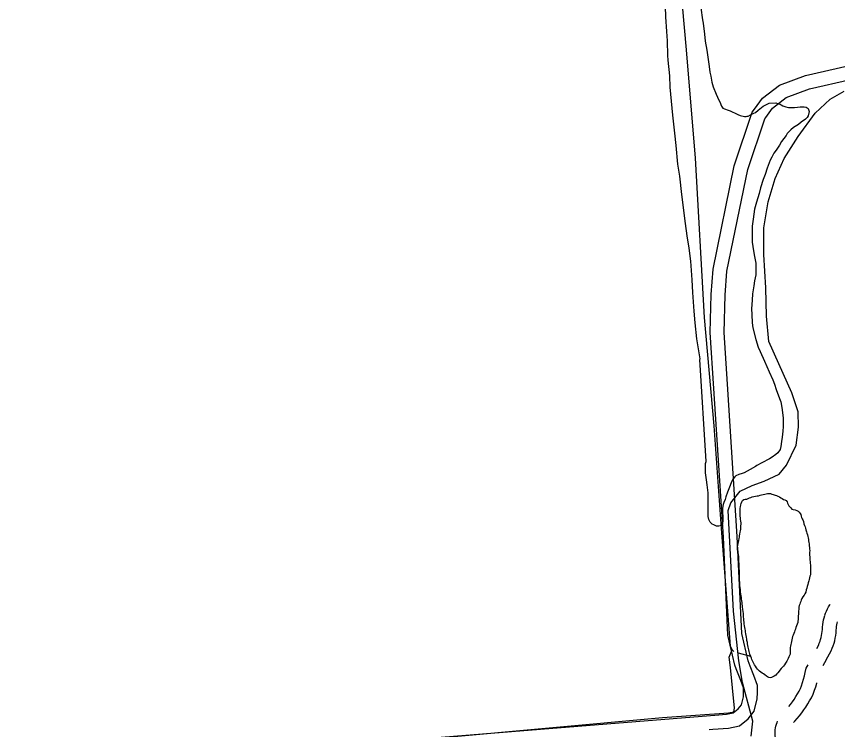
# Model space of a CAD drawing. Extents: x 3329297 to 3367176, y 649250 to 674653.
# Drawn here: x 3347164 to 3348932, y 664105 to 665640 of the extents above; entities that cross this region are included whole.
import ezdxf

# ---------------------------------------------------------------- set-up
doc = ezdxf.new("R2010")
doc.units = 0
for name, color, linetype in [('V-ROAD-CNTR', 7, 'Continuous'), ('V-SITE-OTLN', 7, 'Continuous'), ('V-SITE-VEGE', 7, 'Continuous'), ('V-TOPO-SHOR', 7, 'Continuous')]:
    doc.layers.add(name, color=color, linetype=linetype)

msp = doc.modelspace()

# ---------------------------------------------------------------- linework, layer by layer
at = {"layer": 'V-ROAD-CNTR'}
for points in [[(3348752.9, 665441), (3348769.8, 665464.3), (3348806.6, 665492.6), (3348862.7, 665513.2), (3348953.5, 665534.2), (3349333.3, 665595.6), (3349579.6, 665590.6), (3349681.3, 665584.9), (3349995.9, 665579.6), (3350103.1, 665576.3), (3350388.3, 665565.7), (3350458.2, 665566.7), (3350547.5, 665573.5), (3350707.3, 665592.2), (3350775.6, 665594.5), (3350855.5, 665594.2), (3351213, 665547.2), (3351578.5, 665518.3), (3352115.5, 665496.5), (3352523.1, 665481.5), (3352987.5, 665470.4), (3353622.1, 665446.7)], [(3348777, 665423), (3348791.5, 665443.2), (3348821.2, 665466), (3348871.3, 665484.4), (3348959.2, 665504.8), (3349335.4, 665565.5), (3349578.5, 665560.6), (3349680.2, 665554.9), (3349995.2, 665549.6), (3350102.1, 665546.3), (3350388, 665535.7), (3350459.6, 665536.7), (3350550.4, 665543.6), (3350709.5, 665562.2), (3350776, 665564.5), (3350853.5, 665564.2), (3351209.8, 665517.3), (3351576.7, 665488.3), (3352114.3, 665466.6), (3352522.2, 665451.5), (3352986.6, 665440.4), (3353621, 665416.7)], [(3348665, 664839.7), (3348657.3, 664959.7), (3348659.5, 665041.9), (3348663.6, 665096.2), (3348709.4, 665318.5), (3348747.9, 665434), (3348752.9, 665441)], [(3348694.5, 664848.8), (3348687.3, 664960.3), (3348689.4, 665040.4), (3348693.4, 665092), (3348738.5, 665310.7), (3348774.9, 665420.1), (3348777, 665423)], [(3348743.4, 664242), (3348739, 664253), (3348725.7, 664312.3), (3348715.7, 664520.9), (3348694.5, 664848.8)], [(3348713.5, 664236), (3348710.3, 664244.1), (3348695.8, 664308.3), (3348685.8, 664519.2), (3348665, 664839.7)], [(3348904.4, 664351.3), (3348905.9, 664355.7), (3348907.8, 664360.4), (3348910, 664365), (3348912.3, 664369.4), (3348914.8, 664373.8), (3348915.9, 664375.5)], [(3348886.8, 664280.2), (3348891, 664287.7), (3348892.4, 664291.1), (3348893.9, 664295.3), (3348895.2, 664299.4), (3348896.4, 664303.7), (3348897.3, 664307.9), (3348898.1, 664312.2), (3348898.6, 664316.6), (3348899, 664320.9), (3348899.2, 664326.1), (3348899.8, 664331.3), (3348900.6, 664336.3), (3348901.6, 664341.2), (3348902.8, 664346.1), (3348904.2, 664350.6)], [(3348900.9, 664243.2), (3348904.3, 664249.7), (3348910.8, 664261.7), (3348918.1, 664274.5), (3348920.4, 664280.3), (3348922.4, 664285.7), (3348924.1, 664291.1), (3348925.5, 664296.6), (3348926.7, 664302.1), (3348927.7, 664307.7), (3348928.5, 664313.3), (3348928.9, 664319), (3348929.2, 664323.8), (3348929.5, 664327.3), (3348930.1, 664331), (3348930.8, 664334.5), (3348931.5, 664337)], [(3348759.2, 664185.4), (3348759.5, 664200.1), (3348751.6, 664221.4), (3348743.4, 664242)], [(3348827.1, 664154.9), (3348830.6, 664159.4), (3348834.6, 664164.8), (3348838.5, 664170.4), (3348842.1, 664176.2), (3348845.6, 664182), (3348848.8, 664188), (3348851.6, 664193.4), (3348853.8, 664199.6), (3348856.1, 664206.7), (3348858.3, 664213.8), (3348860.3, 664220.9), (3348862.1, 664228.1), (3348864.2, 664237.2), (3348868.1, 664244.9)], [(3348729.3, 664190), (3348729.4, 664195), (3348723.6, 664210.7), (3348713.5, 664236)], [(3348837, 664120.7), (3348839.5, 664123.4), (3348844.7, 664129.1), (3348849.7, 664135.1), (3348854.5, 664141.2), (3348859.1, 664147.5), (3348863.5, 664153.9), (3348867.7, 664160.5), (3348871.6, 664167.1), (3348875.4, 664174), (3348879.2, 664181.5), (3348882.2, 664189.9), (3348884.7, 664197.6), (3348887.1, 664205.4), (3348887.2, 664205.8)], [(3348667.8, 664136.5), (3348692.4, 664138.4), (3348707.1, 664141.6), (3348717.7, 664150), (3348724.6, 664158.7), (3348728.9, 664175.8), (3348729.3, 664190)], [(3348663.2, 664106), (3348696.7, 664108.7), (3348720.3, 664113.7), (3348739, 664128.6), (3348752.2, 664145), (3348758.8, 664171.7), (3348759.2, 664185.4)], [(3348639.9, 664134.2), (3348667.8, 664136.5)], [(3347962.5, 664080), (3348639.9, 664134.2)], [(3348812.5, 664026.1), (3348809.7, 664035.8), (3348806.8, 664046.8), (3348804.1, 664057.9), (3348801.7, 664069.1), (3348799.5, 664080.3), (3348797.5, 664092.1), (3348797.2, 664096.4), (3348797.1, 664100.6), (3348797.4, 664104.7), (3348798, 664108.8), (3348798.9, 664112.9), (3348800, 664116.9), (3348801.4, 664120.8), (3348802.6, 664123.5)], [(3348655.1, 664105.4), (3348663.2, 664106)]]:
    msp.add_lwpolyline(points, dxfattribs=at)
at = {"layer": 'V-SITE-OTLN'}
msp.add_lwpolyline([(3348745.7, 664091.2), (3348749.4, 664123.6), (3348727.2, 664206.7), (3348718.9, 664253.4), (3348707.9, 664360.2), (3348696.2, 664576.9), (3348701.7, 664593.1), (3348721.7, 664618.5), (3348747.8, 664630.7), (3348774, 664640.1), (3348806, 664655.4), (3348821.7, 664674.8), (3348842.8, 664717.7), (3348847.9, 664755.9), (3348847.2, 664789.6), (3348833.1, 664830.4), (3348805.5, 664892.8), (3348784, 664940.8), (3348778.5, 664994.9), (3348777.2, 665056.5), (3348772.8, 665128.2), (3348773.1, 665185.4), (3348782.2, 665241.3), (3348797.3, 665291.4), (3348816.9, 665334.3), (3348846.8, 665381.8), (3348883.8, 665432.4), (3348915.5, 665462.4), (3348945.9, 665479.2)], dxfattribs=at)
at = {"layer": 'V-SITE-VEGE'}
for points in [[(3348648.7, 664682.7), (3348635.2, 664901.7), (3348636.1, 664903.5), (3348628.4, 664946.2), (3348625, 664980.5), (3348622.7, 665006.1), (3348620.1, 665046.2), (3348618.6, 665073.7), (3348615.5, 665113.8), (3348612.2, 665141.7), (3348608.1, 665167.8), (3348604.4, 665194.4), (3348596.3, 665257.4), (3348591.9, 665296.5), (3348588.2, 665322.6), (3348584.2, 665362.7), (3348581.4, 665388.8), (3348577, 665427.5), (3348571.3, 665487.9), (3348570.3, 665512.2), (3348566.9, 665546), (3348566.3, 665556.4), (3348565.6, 665587.5), (3348563.9, 665607.7), (3348562.3, 665639.7), (3348561.4, 665661.8)], [(3348637.3, 665658.9), (3348641, 665633.2), (3348642.5, 665625.6), (3348645.2, 665602.2), (3348646.9, 665586.9), (3348650, 665568), (3348653.6, 665542.4), (3348655.2, 665532.9), (3348656.4, 665520.3), (3348658.8, 665511.8), (3348660.9, 665498.7), (3348664.2, 665488.9), (3348670.4, 665472.8), (3348676.1, 665459.8), (3348678.9, 665455.3), (3348680.3, 665450.9), (3348681.8, 665447.3), (3348685, 665442.8), (3348688.2, 665441.1), (3348695.9, 665438.5), (3348700.5, 665436.8), (3348706.4, 665434.2), (3348710, 665432.5), (3348717.3, 665429.5)], [(3348717.3, 665429.5), (3348722.3, 665426.9), (3348731.4, 665425.3), (3348734.6, 665425.3), (3348736.8, 665425.8), (3348739.1, 665425.9), (3348744.4, 665428.3), (3348751.1, 665432), (3348754.7, 665433.9), (3348760.5, 665438.5), (3348764, 665441.7), (3348771.6, 665447.3), (3348775.6, 665449.6), (3348784.1, 665453.9), (3348798.9, 665454.2), (3348802.6, 665452.9), (3348808, 665451.2), (3348810.3, 665449.9), (3348814, 665448.2), (3348820.3, 665445.6), (3348825.8, 665444.4), (3348834.8, 665444.1), (3348839.3, 665444.2), (3348845.6, 665444.8), (3348851, 665445.8), (3348859.6, 665446), (3348864.1, 665444.7), (3348868.2, 665442.1), (3348870.2, 665435.8), (3348868.5, 665426.3)], [(3348868.5, 665426.3), (3348866.4, 665423.1), (3348862.8, 665419), (3348853.5, 665412.4), (3348847.3, 665407.8), (3348837, 665401.3), (3348831.3, 665396.2), (3348823.3, 665388.4), (3348820.7, 665384.2), (3348811, 665371), (3348806.7, 665363.2), (3348799.2, 665352.7), (3348794.8, 665346.3), (3348790.5, 665337.6), (3348786.6, 665330.8), (3348780.2, 665313.9), (3348775.5, 665299.8), (3348771.6, 665289.4), (3348766.1, 665271.7), (3348762.8, 665259.4), (3348756.9, 665240.4), (3348753.1, 665225.4), (3348749.9, 665203.7), (3348747.5, 665188.7), (3348747.5, 665167.1), (3348748.2, 665154.5), (3348750.4, 665135.5), (3348752.9, 665123.9), (3348755.5, 665109.5), (3348755.8, 665093.2), (3348755.5, 665084.2), (3348752.7, 665071.1), (3348751.1, 665060.2), (3348748.7, 665043), (3348747.6, 665029.9), (3348746.7, 665010.9), (3348746.9, 664998.8), (3348748.2, 664980.7), (3348749.3, 664969.9), (3348755.7, 664944.8), (3348760.5, 664928.7), (3348765.3, 664918.8), (3348774.7, 664898.3), (3348784.6, 664875), (3348792.2, 664858), (3348795.6, 664849.1), (3348799.4, 664837), (3348807, 664818.2), (3348809.4, 664810.5), (3348811.9, 664798.4), (3348814.6, 664776.4), (3348814.4, 664767.3), (3348814.6, 664757.9), (3348813.9, 664747.9), (3348812.3, 664734.8), (3348811.2, 664725.7), (3348809.6, 664714.9), (3348807.9, 664708.5), (3348803.1, 664701.2), (3348799.1, 664697.5), (3348791.1, 664691.5), (3348785.3, 664688.2), (3348768.4, 664679.3), (3348758.1, 664673.7), (3348755, 664671.4), (3348743.8, 664664.8), (3348737.1, 664661.5), (3348730.4, 664657.8), (3348726, 664656.3), (3348718.8, 664654.4), (3348712.5, 664651.5), (3348710.3, 664649.7), (3348706.4, 664644.2), (3348704.2, 664640.1), (3348697.8, 664623.3), (3348694.8, 664616), (3348691.4, 664606), (3348689.7, 664600.5), (3348686.6, 664594.1), (3348685.4, 664589.6), (3348684.2, 664581.9), (3348684.8, 664554), (3348683.6, 664546.3), (3348681.8, 664544.4), (3348676.4, 664543), (3348671.4, 664543.3), (3348665.1, 664545.9), (3348661.9, 664547.6), (3348658.7, 664550.3), (3348657.3, 664552), (3348654.5, 664557.4), (3348653.4, 664563.7), (3348652.9, 664587.1), (3348653.1, 664602.9), (3348652.8, 664614.7), (3348650.7, 664632.2), (3348649.5, 664643), (3348647.4, 664658.3), (3348647.2, 664668.2), (3348647.5, 664678.2), (3348648.7, 664682.7)]]:
    msp.add_lwpolyline(points, dxfattribs=at)
at = {"layer": 'V-TOPO-SHOR'}
msp.add_line((3348717.5, 664270.6), (3348744.4, 664263.5), dxfattribs=at)
for points in [[(3348579.7, 665857.6), (3348606.1, 665568.6), (3348625.5, 665335.1), (3348644.2, 664992.4), (3348665.6, 664758.8), (3348680.8, 664537.9), (3348700.6, 664284.9), (3348704.7, 664277.1), (3348708.7, 664273.3)], [(3348751.3, 664606.9), (3348755.2, 664607.6), (3348758.3, 664608.1), (3348761.5, 664608.8), (3348764.8, 664609.6), (3348768.1, 664610.6), (3348771.2, 664611.3), (3348774.8, 664612.1), (3348778.2, 664613.1), (3348781.2, 664613.4), (3348784.4, 664613.6), (3348787.6, 664613.3), (3348790.3, 664612), (3348793.4, 664611.2), (3348797.3, 664610), (3348800.2, 664609.1), (3348803.1, 664608), (3348806.4, 664606.6), (3348809.3, 664604.2), (3348812.1, 664602.6), (3348815, 664600.9), (3348817.9, 664599.5), (3348820.9, 664598.4), (3348823.2, 664595.9), (3348824.2, 664592.6), (3348825.3, 664589.7), (3348826.9, 664587.2), (3348829, 664584.9), (3348831.2, 664582.4), (3348833.4, 664579.8), (3348836.3, 664579), (3348840.5, 664578.2), (3348843.7, 664576.7), (3348846.6, 664575.1), (3348848.9, 664573.6), (3348851.2, 664570.1), (3348852.8, 664568.2), (3348853.4, 664565), (3348854.3, 664561.9), (3348855.3, 664559), (3348856.6, 664556.5), (3348858, 664553.3), (3348859.2, 664548.4), (3348860.6, 664544.9), (3348861.8, 664541.5), (3348862.7, 664538.6), (3348863.7, 664535), (3348864.9, 664531.3), (3348865.5, 664528.3), (3348866.8, 664524.2), (3348867.7, 664520.9), (3348868.5, 664517.7), (3348869, 664514.7), (3348869.3, 664511.4), (3348870, 664508.3), (3348870.5, 664504.8), (3348870.5, 664501.1), (3348871, 664497.4), (3348871.4, 664494.1), (3348871.9, 664490), (3348871.5, 664487), (3348871.2, 664483.6), (3348871.2, 664480.4), (3348871.8, 664477), (3348872.3, 664473.4)], [(3348717, 664502.4), (3348718, 664505.7), (3348718.7, 664509), (3348719.5, 664512.5), (3348720.1, 664516.4), (3348720.5, 664519.4), (3348720.8, 664522.7), (3348721.5, 664526.2), (3348722.1, 664530.1), (3348722.5, 664533.4), (3348723.2, 664536.5), (3348723.2, 664539.6), (3348723.7, 664543.9), (3348723.9, 664547.3), (3348724, 664550.6), (3348723.4, 664554.1), (3348722.9, 664558), (3348722.4, 664561), (3348722.3, 664564.9), (3348722.1, 664567.9), (3348722, 664571.5), (3348721.9, 664574.5), (3348721.9, 664578), (3348722.1, 664581.6), (3348722.9, 664585), (3348723.8, 664588.8), (3348724.3, 664592.1), (3348725.3, 664595.3), (3348726.8, 664598.6), (3348729.6, 664600.7), (3348732.8, 664601.1), (3348736.2, 664601.6), (3348739.5, 664602.6), (3348742.3, 664604), (3348745.3, 664605.1), (3348748.2, 664606), (3348751.3, 664606.9)], [(3348742.8, 664267.6), (3348742, 664270.6), (3348741.5, 664273.6), (3348740.8, 664276.7), (3348740.2, 664280), (3348739.3, 664283), (3348738.8, 664286), (3348738.1, 664289.9), (3348737.5, 664293), (3348736.7, 664296.8), (3348736.5, 664300.2), (3348736, 664304.2), (3348734.9, 664308.1), (3348734.4, 664311.1), (3348733.7, 664315.4), (3348733.5, 664318.4), (3348732.7, 664321.8), (3348732.2, 664325.1), (3348731.6, 664328.7), (3348730.9, 664333), (3348730.4, 664336.5), (3348730.2, 664339.8), (3348729.7, 664343.9), (3348729.5, 664348.1), (3348729.4, 664351.5), (3348728.9, 664355.8), (3348728.7, 664358.9), (3348727.8, 664364.6), (3348727.2, 664368.6), (3348727, 664371.6), (3348726.6, 664375.2), (3348726.1, 664378.9), (3348725.7, 664382.1), (3348725.2, 664386.7), (3348724.7, 664389.7), (3348724.2, 664393.3), (3348723.6, 664396.9), (3348722.9, 664401.9), (3348722.4, 664406.8), (3348722, 664411.2), (3348721.6, 664414.6), (3348721.4, 664419.4), (3348721.2, 664422.7), (3348720.8, 664426.3), (3348720.9, 664429.6), (3348720.8, 664433), (3348720.8, 664436), (3348720.7, 664439.5), (3348720.4, 664444.4), (3348720.4, 664447.5), (3348720.2, 664451.3), (3348719.8, 664455), (3348719.7, 664459.2), (3348719.6, 664462.9), (3348719.4, 664466.2), (3348719.2, 664470.2), (3348719.1, 664474.3), (3348718.9, 664478.1), (3348718.4, 664482.2), (3348718, 664485.6), (3348717.4, 664488.9), (3348716.6, 664492), (3348716.2, 664495.9), (3348716.3, 664498.9), (3348717, 664502.4)], [(3348872.3, 664473.4), (3348872.3, 664469.9), (3348872.7, 664466.9), (3348872.8, 664463), (3348873.4, 664459.6), (3348873.5, 664456.4), (3348873.7, 664453.1), (3348873.6, 664450.1), (3348873.4, 664446.8), (3348873.2, 664442.5), (3348873.3, 664438.7), (3348872.3, 664435.6), (3348871.4, 664431.8), (3348870.6, 664428.3), (3348869.6, 664425.3), (3348868.7, 664421.5), (3348867.6, 664417.8), (3348866.3, 664413), (3348865.5, 664409.4), (3348864.4, 664405.8), (3348863.2, 664401.4), (3348861.3, 664397.5), (3348859.6, 664394.5), (3348857.1, 664391), (3348855, 664387.6), (3348853.5, 664384.1), (3348852.4, 664381), (3348851.3, 664378.1), (3348850.3, 664375.2), (3348849.3, 664372.3), (3348848.5, 664368.6), (3348848, 664364.8), (3348847.4, 664360.3), (3348847.5, 664357), (3348847.4, 664353.7), (3348847.2, 664350.2), (3348847, 664346)], [(3348847, 664346), (3348846.8, 664342.4), (3348846.4, 664338.8), (3348845.8, 664335.5), (3348844.5, 664331.9), (3348843.4, 664328.9), (3348842.2, 664325.2), (3348840.9, 664321.5), (3348839.8, 664318.3), (3348838.7, 664315.4), (3348837.3, 664311.9), (3348836.2, 664308.7), (3348835, 664305.4), (3348833.9, 664301.9), (3348833, 664298.3), (3348832.4, 664294.7), (3348832, 664291.1), (3348831.1, 664288.2), (3348830.4, 664284.9), (3348830, 664281.9), (3348829.8, 664278.5), (3348829.6, 664274.7), (3348830, 664271.4), (3348829.3, 664268), (3348828.2, 664264.6), (3348826.8, 664261.7), (3348825.5, 664258.6), (3348824, 664255.1), (3348822.3, 664252.4), (3348819.8, 664248.4), (3348817.3, 664244.6), (3348815.2, 664241.9), (3348812.9, 664239.5), (3348810.4, 664236.5), (3348807.7, 664233.2), (3348805.8, 664230.9), (3348803.1, 664227.4), (3348801, 664225), (3348798.6, 664222.7), (3348795.1, 664220.5), (3348792.4, 664218.8), (3348789.4, 664217.3), (3348786.4, 664216.4), (3348783.7, 664217.3), (3348781, 664218.6), (3348778.5, 664220.1), (3348774.9, 664222.9), (3348772.4, 664225.2), (3348769.6, 664226.8), (3348766.8, 664228.9), (3348763.9, 664231), (3348761.7, 664233.3), (3348759.5, 664235.4), (3348757.3, 664238.2), (3348754.8, 664241.8), (3348753.2, 664244.5), (3348751.7, 664247.5), (3348750, 664250.6), (3348748.8, 664253.6), (3348747.2, 664256.4), (3348746.1, 664259.3), (3348744.7, 664262.7), (3348742.8, 664267.6)], [(3345873.6, 663908), (3346198.6, 663936.1), (3346532.4, 663963.4), (3347015, 664005.5), (3347411.2, 664034.1), (3347785.8, 664064.2), (3348074.9, 664087.6), (3348554.5, 664131.6), (3348696.6, 664141.3), (3348708.3, 664143.5), (3348710.1, 664151.4), (3348701.5, 664238.9), (3348698.1, 664261.3), (3348704.7, 664277.1)]]:
    msp.add_lwpolyline(points, dxfattribs=at)

doc.saveas('drawing.dxf')
